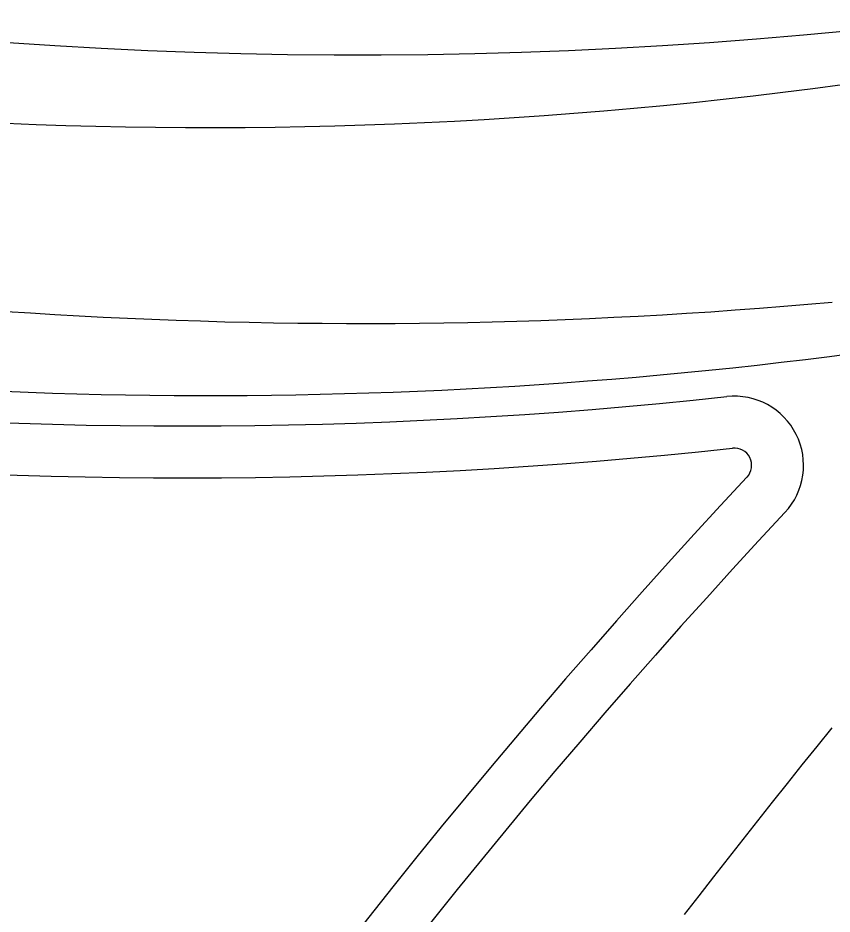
# Model space of a CAD drawing. Extents: x -14 to 1565148, y -25 to 642856.
# Drawn here: x 1564827.62 to 1564839.39, y 636396.17 to 636409.12 of the extents above; entities that cross this region are included whole.
import ezdxf

# ---------------------------------------------------------------- set-up
doc = ezdxf.new("R2010")
doc.units = 0
for name, color, linetype in [('GE_X_Alignment', 7, 'Continuous'), ('MT_P_Drums', 7, 'Continuous'), ('PV_P_EOP', 7, 'Continuous'), ('PV_P_Saw_Cut_Line', 7, 'Continuous'), ('TR_Turning_Path23', 7, 'Continuous'), ('TR_Turning_Path25', 7, 'Continuous'), ('TR_Turning_Path27', 7, 'Continuous'), ('TR_Turning_Path28', 7, 'Continuous'), ('TR_Turning_Path28 - Copy-1', 7, 'Continuous')]:
    doc.layers.add(name, color=color, linetype=linetype)

msp = doc.modelspace()

# ---------------------------------------------------------------- linework, layer by layer
at = {"layer": 'GE_X_Alignment'}
for centre, radius, start, end in [((1564830.015, 636476.001), 73.527, 251.61887, 276.19681), ((1564837.979, 636402.655), 0.25, 316.9418, 96.1968), ((1564912.506, 636333.015), 101.75, 136.94177, 176.98984)]:
    msp.add_arc(centre, radius, start, end, dxfattribs=at)
at = {"layer": 'MT_P_Drums'}
msp.add_arc((1564921.89, 636330.169), 101.22, 129.21105, 150.71237, dxfattribs=at)
at = {"layer": 'PV_P_EOP'}
for centre, radius, start, end in [((1564830.015, 636476.001), 72.777, 251.61887, 276.19681), ((1564830.015, 636476.001), 73.527, 251.61887, 276.19681), ((1564837.979, 636402.655), 1, 316.9418, 96.1968), ((1564837.979, 636402.655), 0.25, 316.9418, 96.1968), ((1564912.506, 636333.015), 101.75, 136.94177, 176.99004), ((1564912.506, 636333.015), 101, 136.94177, 176.99004)]:
    msp.add_arc(centre, radius, start, end, dxfattribs=at)
at = {"layer": 'PV_P_Saw_Cut_Line'}
msp.add_arc((1564919.769, 636338.45), 94.827, 133.7745, 157.54664, dxfattribs=at)
at = {"layer": 'TR_Turning_Path23'}
msp.add_arc((1564930.463, 636336.219), 104.927, 128.03394, 154.75771, dxfattribs=at)
at = {"layer": 'TR_Turning_Path25'}
msp.add_arc((1564940.689, 636314.867), 124.922, 128.00393, 166.21829, dxfattribs=at)
at = {"layer": 'TR_Turning_Path27'}
msp.add_lwpolyline([(1564837.26, 636396.161), (1564837.469, 636396.433), (1564837.68, 636396.706), (1564837.892, 636396.977), (1564838.104, 636397.248), (1564838.317, 636397.518), (1564838.531, 636397.788), (1564838.746, 636398.057), (1564838.961, 636398.326), (1564839.177, 636398.593), (1564839.394, 636398.861)], dxfattribs=at)
msp.add_arc((1564931.179, 636324.092), 114.429, 128.5803, 162.56557, dxfattribs=at)
at = {"layer": 'TR_Turning_Path28'}
msp.add_lwpolyline([(1564827.417, 636403.725), (1564827.769, 636403.712), (1564828.12, 636403.7), (1564828.472, 636403.69), (1564828.824, 636403.681), (1564829.176, 636403.675), (1564829.527, 636403.67), (1564829.879, 636403.666), (1564830.231, 636403.665), (1564830.583, 636403.665), (1564830.935, 636403.667), (1564831.287, 636403.671), (1564831.639, 636403.676), (1564831.99, 636403.683), (1564832.342, 636403.692), (1564832.694, 636403.702), (1564833.045, 636403.715), (1564833.397, 636403.729), (1564833.749, 636403.744), (1564834.1, 636403.762), (1564834.451, 636403.781), (1564834.803, 636403.802), (1564835.154, 636403.824), (1564835.505, 636403.849), (1564835.856, 636403.875), (1564836.206, 636403.903), (1564836.557, 636403.932), (1564836.908, 636403.963), (1564837.258, 636403.996), (1564837.608, 636404.031), (1564837.958, 636404.067), (1564838.308, 636404.105), (1564838.657, 636404.145), (1564839.007, 636404.187), (1564839.356, 636404.23), (1564839.705, 636404.275)], dxfattribs=at)
msp.add_arc((1564830.367, 636475.449), 67.911, 239.7175, 333.52503, dxfattribs=at)
at = {"layer": 'TR_Turning_Path28 - Copy-1'}
msp.add_lwpolyline([(1564827.45, 636404.881), (1564827.801, 636404.858), (1564828.152, 636404.836), (1564828.503, 636404.816), (1564828.854, 636404.798), (1564829.205, 636404.781), (1564829.557, 636404.766), (1564829.908, 636404.753), (1564830.26, 636404.742), (1564830.611, 636404.731), (1564830.963, 636404.723), (1564831.314, 636404.716), (1564831.666, 636404.711), (1564832.018, 636404.708), (1564832.369, 636404.706), (1564832.721, 636404.706), (1564833.073, 636404.707), (1564833.424, 636404.711), (1564833.776, 636404.715), (1564834.127, 636404.722), (1564834.479, 636404.73), (1564834.831, 636404.74), (1564835.182, 636404.751), (1564835.533, 636404.764), (1564835.885, 636404.779), (1564836.236, 636404.795), (1564836.587, 636404.813), (1564836.938, 636404.832), (1564837.289, 636404.854), (1564837.64, 636404.876), (1564837.991, 636404.901), (1564838.342, 636404.927), (1564838.692, 636404.955), (1564839.043, 636404.984), (1564839.393, 636405.015)], dxfattribs=at)
msp.add_arc((1564832.578, 636479.871), 71.28, 211.52336, 280.68377, dxfattribs=at)

doc.saveas('drawing.dxf')
